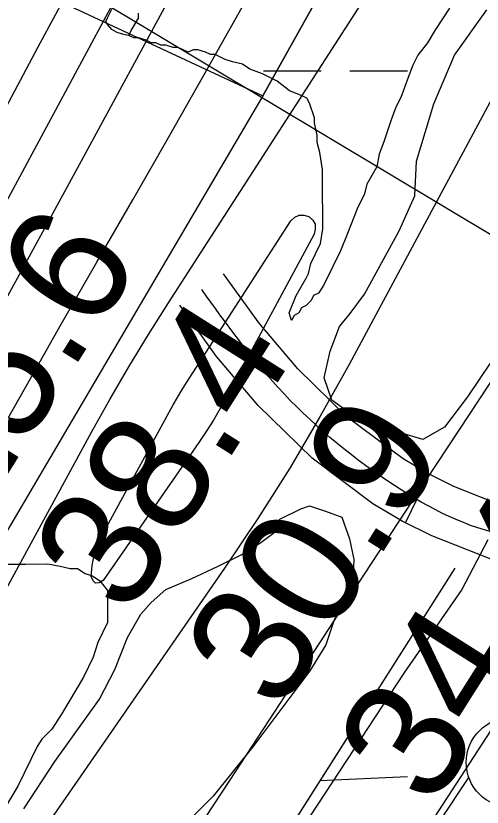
# Model space of a CAD drawing. Extents: x 3297735 to 3335592, y 670436 to 695807.
# Drawn here: x 3314387.2 to 3314646.7, y 681725.7 to 682166.2 of the extents above; entities that cross this region are included whole.
import ezdxf

# ---------------------------------------------------------------- set-up
doc = ezdxf.new("R2010")
doc.units = 0
for name, color, linetype in [('V-FLOD-BASE', 7, 'Continuous'), ('V-LEVE-TOET', 7, 'Continuous'), ('V-RIVR-RANG', 7, 'Continuous'), ('V-ROAD-CNTR', 7, 'Continuous'), ('V-RRAP-FSHR', 7, 'Continuous'), ('V-SITE-VEGE', 7, 'Continuous'), ('V-SURV-LINE', 7, 'Continuous'), ('V-TOPO-DPTH', 7, 'Continuous'), ('V-TOPO-MAJR', 7, 'Continuous'), ('V-TOPO-MINR', 7, 'Continuous'), ('V-TOPO-SHOR', 7, 'Continuous'), ('V-UTIL-LINE', 7, 'Continuous'), ('V-WETL-SWMP', 7, 'Continuous')]:
    doc.layers.add(name, color=color, linetype=linetype)

msp = doc.modelspace()

# ---------------------------------------------------------------- linework, layer by layer
at = {"layer": 'V-FLOD-BASE'}
msp.add_lwpolyline([(3314697.58, 681842.86), (3314654.16, 681772.37), (3314600.31, 681689.72), (3314571.47, 681645.07), (3314520.69, 681568.68), (3314476.06, 681501.29), (3314410.27, 681403.35), (3314307.55, 681248.99), (3314256.41, 681169.48), (3314209.85, 681100.14), (3314162.13, 681030.4), (3314050.98, 680859.61)], dxfattribs=at)
at = {"layer": 'V-LEVE-TOET'}
for points in [[(3313919.23, 682403.61), (3314524.63, 682121.69), (3314571.29, 682205.2), (3314524.63, 682121.69), (3314351.92, 681828.1)], [(3314649.86, 681874.55), (3314635.43, 681846.81), (3314603.1, 681800.18), (3314539.25, 681703.03), (3314489.6, 681630.15), (3314445.4, 681558.88), (3314403.06, 681497.75), (3314341.13, 681404.51), (3314287.26, 681324.98), (3314244.54, 681262.29), (3314191.09, 681179.25), (3314134.94, 681093.46), (3314089.94, 681024.13), (3314040.68, 680951.65), (3313992.21, 680879.17)]]:
    msp.add_lwpolyline(points, dxfattribs=at)
at = {"layer": 'V-RIVR-RANG'}
msp.add_line((3314785.03, 681964.22), (3313755.85, 682581.31), dxfattribs=at)
at = {"layer": 'V-ROAD-CNTR'}
msp.add_line((3314604.04, 681884.04), (3314617.26, 681910.97), dxfattribs=at)
for points in [[(3314714.46, 681881.69), (3314704.44, 681884.59), (3314681, 681887.74), (3314670.89, 681889.35), (3314661.7, 681891.92), (3314631, 681904.22), (3314616.53, 681911.33), (3314602.67, 681919.57), (3314571.68, 681942.76), (3314544.08, 681969.65), (3314522.61, 681995.07), (3314502.87, 682022.56)], [(3314700.34, 681854.54), (3314698.23, 681855.15), (3314676.64, 681858.06), (3314664.47, 681859.99), (3314652.05, 681863.47), (3314618.79, 681876.8), (3314602.23, 681884.93), (3314585.97, 681894.59), (3314552.14, 681919.91), (3314522.1, 681949.18), (3314498.93, 681976.61), (3314478.5, 682005.06)]]:
    msp.add_lwpolyline(points, dxfattribs=at)
for points in [[(3315498.43, 682865.39), (3314901.76, 681854.36), (3314773.19, 681638.15), (3314602.7, 681364.43), (3314477.51, 681178.93), (3314300.96, 680916.57)], [(3314821.96, 681713.44), (3314803.27, 681730.96), (3314786.46, 681757), (3314777.7, 681772.31), (3314764.49, 681801.16), (3314742.22, 681844.83), (3314715.91, 681865.65), (3314656.87, 681877.7), (3314594.32, 681907.08), (3314533.09, 681959.42), (3314490.68, 682013.81)]]:
    msp.add_spline(points, degree=3, dxfattribs=at)
at = {"layer": 'V-RRAP-FSHR'}
msp.add_line((3314556.47, 681740.53), (3314605.25, 681742.74), dxfattribs=at)
msp.add_lwpolyline([(3314574.17, 681768.41), (3314466.02, 681598.09), (3314236.02, 681253.14)], dxfattribs=at)
at = {"layer": 'V-SITE-VEGE'}
for points in [[(3314628.48, 682170.43), (3314620.35, 682158), (3314616.29, 682151.1), (3314610.85, 682144.19), (3314608.15, 682138.67), (3314605.46, 682131.78), (3314601.43, 682120.76), (3314598.73, 682115.24), (3314596.05, 682108.36), (3314592.03, 682095.96), (3314589.34, 682089.08), (3314588.02, 682082.2), (3314582.61, 682072.54), (3314581.29, 682067.03), (3314577.23, 682058.76), (3314571.86, 682044.98), (3314567.82, 682035.33), (3314558.37, 682016.03), (3314555.66, 682011.88), (3314552.92, 682010.49), (3314551.57, 682007.73), (3314548.85, 682004.96), (3314546.11, 682003.56), (3314544.76, 682000.81), (3314542.03, 681999.41), (3314540.68, 681996.65), (3314539.27, 682000.76), (3314543.31, 682010.41), (3314548.72, 682020.06), (3314550.07, 682022.82), (3314551.39, 682028.33), (3314556.8, 682039.36), (3314558.1, 682047.61), (3314557.87, 682075.08), (3314557.82, 682080.57), (3314556.37, 682090.17), (3314554.95, 682095.65), (3314554.92, 682099.77), (3314553.48, 682106.62), (3314553.46, 682109.37), (3314550.65, 682117.59), (3314549.25, 682120.32), (3314546.49, 682121.67), (3314539.6, 682124.36), (3314532.69, 682129.8), (3314524.42, 682133.85), (3314517.53, 682136.54), (3314513.38, 682139.25), (3314507.88, 682140.58), (3314503.75, 682141.91), (3314498.23, 682144.62), (3314495.48, 682144.59), (3314492.73, 682145.94), (3314488.6, 682147.28), (3314485.85, 682147.26), (3314483.11, 682145.86), (3314477.6, 682148.56), (3314474.85, 682148.54), (3314470.72, 682149.88), (3314467.97, 682149.85), (3314465.22, 682151.21), (3314462.47, 682151.18), (3314459.71, 682152.53), (3314455.58, 682153.87), (3314452.83, 682153.85), (3314450.08, 682155.2), (3314451.42, 682157.96), (3314455.49, 682164.86), (3314455.46, 682167.6)], [(3314376.24, 681860.85), (3314392.72, 681860.99), (3314405.08, 681861.09), (3314411.96, 681859.77), (3314417.46, 681858.45), (3314421.58, 681858.48), (3314425.73, 681855.77), (3314429.86, 681854.43), (3314434, 681851.72), (3314438.17, 681846.26), (3314438.32, 681828.41), (3314432.92, 681817.38), (3314430.24, 681809.11), (3314424.83, 681798.08), (3314412.65, 681777.38), (3314407.23, 681769.09), (3314401.78, 681763.55), (3314399.07, 681759.41), (3314388.27, 681737.35), (3314380.14, 681723.55)]]:
    msp.add_lwpolyline(points, dxfattribs=at)
at = {"layer": 'V-SURV-LINE'}
msp.add_lwpolyline([(3313439.02, 679934.67), (3314639.27, 681742.2)], dxfattribs=at)
msp.add_circle((3314662.83, 681750.56), 25, dxfattribs=at)
at = {"layer": 'V-TOPO-DPTH'}
msp.add_lwpolyline([(3313929.05, 681305.78), (3314326.46, 682013.05), (3314333.81, 682026.23), (3314341.1, 682039.44), (3314348.3, 682052.69), (3314355.45, 682065.97), (3314399.75, 682148.96), (3314429.14, 682203.69), (3314458.71, 682258.33), (3314488.54, 682312.81), (3314518.55, 682367.21), (3314726.91, 682742.71), (3314743.13, 682770.98), (3314759.89, 682798.92), (3314777.44, 682826.36), (3314795.53, 682853.47), (3315065.64, 683245.92)], dxfattribs=at)
at = {"layer": 'V-TOPO-MAJR'}
msp.add_lwpolyline([(3314254.05, 681714.75), (3314306.75, 681808.06), (3314373.02, 681924.99), (3314392.75, 681959.73), (3314412.54, 681994.45), (3314432.39, 682029.12), (3314452.29, 682063.77), (3314472.15, 682098.44), (3314491.91, 682133.17), (3314511.52, 682167.98), (3314531.03, 682202.85), (3314800.84, 682687.62), (3314818.92, 682719.7), (3314837.23, 682751.66), (3314855.86, 682783.42), (3314874.72, 682815.05), (3314911.37, 682875.78)], dxfattribs=at)
at = {"layer": 'V-TOPO-MINR'}
for points in [[(3313929.05, 681305.78), (3314326.46, 682013.05), (3314333.81, 682026.23), (3314341.1, 682039.44), (3314348.3, 682052.69), (3314355.45, 682065.97), (3314399.75, 682148.96), (3314429.14, 682203.69), (3314458.71, 682258.33), (3314488.54, 682312.81), (3314518.55, 682367.21), (3314726.91, 682742.71), (3314743.13, 682770.98), (3314759.89, 682798.92), (3314777.44, 682826.36), (3314795.53, 682853.47), (3315065.64, 683245.92)], [(3314193.9, 681723.96), (3314335.47, 681978.11), (3314348.8, 682002.15), (3314362.05, 682026.24), (3314375.19, 682050.38), (3314388.26, 682074.56), (3314486.56, 682257.35), (3314534.58, 682346.05), (3314582.92, 682434.58), (3314631.75, 682522.84), (3314680.9, 682610.92), (3314759.89, 682751.56), (3314770.01, 682769.06), (3314780.41, 682786.38), (3314791.23, 682803.44), (3314802.34, 682820.32), (3314918.01, 682991.45)], [(3313966.15, 681258.85), (3314227.33, 681728.89), (3314253.53, 681776.1), (3314279.7, 681823.32), (3314305.83, 681870.56), (3314331.94, 681917.82), (3314345.05, 681941.59), (3314364.53, 681977), (3314383.96, 682012.43), (3314403.32, 682047.91), (3314422.62, 682083.41), (3314679.52, 682557.26), (3314699.35, 682593.58), (3314719.34, 682629.82), (3314739.55, 682665.93), (3314759.9, 682701.96), (3314793.09, 682760.28), (3314797.03, 682767.04), (3314801.06, 682773.75), (3314805.23, 682780.38), (3314809.48, 682786.95), (3314848.57, 682846.01), (3314872.47, 682882.05), (3314896.43, 682918.05)], [(3313813.17, 680720.04), (3314074.24, 681095.29), (3314084.76, 681110.49), (3314095.23, 681125.72), (3314105.64, 681141.01), (3314115.99, 681156.33), (3314324.09, 681465.83), (3314369.95, 681534.31), (3314415.62, 681602.91), (3314461.03, 681671.7), (3314506.25, 681740.6), (3314559.12, 681821.49), (3314577.79, 681850.02), (3314596.49, 681878.54), (3314615.21, 681907.05), (3314633.96, 681935.53), (3315034.3, 682543.15)], [(3314263.64, 681629.9), (3314429.4, 681934.36), (3314439.62, 681952.65), (3314450.11, 681970.79), (3314461, 681988.69), (3314472.15, 682006.43), (3314732.38, 682410.35), (3314742.12, 682419.4), (3314752.75, 682424.85), (3314764.68, 682424.91), (3314777.5, 682421.37), (3314786.94, 682412.14), (3314792.79, 682401.89), (3314793.26, 682390.1), (3314790.16, 682377.27), (3314572.7, 681972), (3314556.48, 681942.97), (3314539.63, 681914.34), (3314521.81, 681886.29), (3314503.35, 681858.63), (3314265.45, 681514.97)], [(3314431.64, 681850.4), (3314430.2, 681851.71), (3314429.09, 681854.03), (3314429.71, 681860.17), (3314430.88, 681866.15), (3314432.89, 681871.91), (3314435.44, 681877.52), (3314472.51, 681945.59), (3314474.79, 681949.68), (3314477.14, 681953.74), (3314479.57, 681957.74), (3314482.07, 681961.71), (3314540.26, 682052.03), (3314542.43, 682054.05), (3314544.81, 682055.27), (3314547.48, 682055.29), (3314550.35, 682054.49), (3314552.46, 682052.43), (3314553.76, 682050.14), (3314553.87, 682047.5), (3314553.18, 682044.64), (3314504.55, 681954.01), (3314500.92, 681947.52), (3314497.15, 681941.12), (3314493.17, 681934.85), (3314489.04, 681928.66), (3314435.84, 681851.81), (3314433.58, 681850.6), (3314431.64, 681850.4)]]:
    msp.add_lwpolyline(points, dxfattribs=at)
at = {"layer": 'V-TOPO-SHOR'}
for points in [[(3314715.58, 682080.52), (3314699.54, 682050.05), (3314683.47, 682022.24), (3314670.38, 682000.9), (3314658.02, 681982.98), (3314638.55, 681954.01), (3314625.8, 681937.22), (3314613.73, 681930.29), (3314601.19, 681933.98), (3314588.26, 681938.04), (3314573.8, 681944.36), (3314563.12, 681952.23), (3314558.85, 681964.71), (3314562.13, 681979.52), (3314567.33, 681993.21), (3314573.33, 682000.47), (3314581.2, 682011.15), (3314600.62, 682046.57), (3314609.18, 682065.98), (3314610.15, 682085.32), (3314619.74, 682117.24), (3314631.26, 682144.26), (3314649.25, 682169.43)], [(3314534.11, 681886.03), (3314545.81, 681891.81), (3314550.73, 681893.37), (3314559.47, 681890.41), (3314568.6, 681887.07), (3314572.87, 681874.98), (3314575.24, 681863.63), (3314574.93, 681855.66), (3314572.73, 681846.54), (3314568.99, 681840.45), (3314564.15, 681829.41), (3314559.72, 681816.11), (3314550.74, 681801.62), (3314519.62, 681760.04), (3314497.11, 681731.8), (3314485.08, 681719.94)], [(3314391.78, 681724.84), (3314409, 681751.15), (3314433.73, 681785.85), (3314442.31, 681802.23), (3314449.36, 681820.11), (3314456.83, 681833.06), (3314462.47, 681839.55), (3314470.75, 681846.82), (3314485.1, 681853.01), (3314499.45, 681859.58), (3314512.67, 681866.13), (3314523.6, 681873.05), (3314530.76, 681878.42), (3314532.25, 681882.22), (3314534.11, 681886.03)]]:
    msp.add_lwpolyline(points, dxfattribs=at)
at = {"layer": 'V-UTIL-LINE'}
msp.add_lwpolyline([(3314631.51, 681858.72), (3314466.02, 681598.09), (3314236.02, 681253.14)], dxfattribs=at)
at = {"layer": 'V-WETL-SWMP'}
for p, q in [((3314525.1, 682135.55), (3314557.09, 682135.55)), ((3314573.09, 682135.55), (3314605.09, 682135.55))]:
    msp.add_line(p, q, dxfattribs=at)
for points in [[(3314616.29, 682151.1), (3314610.85, 682144.19), (3314608.15, 682138.67), (3314605.46, 682131.78), (3314601.43, 682120.76), (3314598.73, 682115.25), (3314596.04, 682108.36), (3314592.03, 682095.96), (3314589.34, 682089.07), (3314588.02, 682082.2), (3314582.61, 682072.54), (3314581.29, 682067.03), (3314577.23, 682058.76), (3314571.86, 682044.98), (3314567.82, 682035.33), (3314558.37, 682016.03), (3314555.66, 682011.88), (3314552.92, 682010.49), (3314551.57, 682007.73), (3314548.85, 682004.96), (3314546.11, 682003.56), (3314544.76, 682000.8), (3314542.03, 681999.41), (3314540.68, 681996.65), (3314539.27, 682000.76), (3314543.31, 682010.41), (3314548.72, 682020.06), (3314550.07, 682022.82), (3314551.4, 682028.33), (3314556.8, 682039.36), (3314558.1, 682047.61), (3314557.87, 682075.08), (3314557.82, 682080.57), (3314556.37, 682090.17), (3314554.95, 682095.65), (3314554.92, 682099.77), (3314553.48, 682106.63), (3314553.46, 682109.37), (3314550.65, 682117.59), (3314549.25, 682120.32), (3314546.49, 682121.67), (3314539.6, 682124.36), (3314532.69, 682129.8), (3314524.42, 682133.85), (3314517.53, 682136.54), (3314513.38, 682139.25), (3314507.88, 682140.58), (3314503.75, 682141.92), (3314498.23, 682144.61), (3314495.48, 682144.59), (3314492.73, 682145.94), (3314488.6, 682147.28), (3314485.85, 682147.26), (3314483.11, 682145.86), (3314477.6, 682148.56), (3314474.85, 682148.54), (3314470.72, 682149.88), (3314467.97, 682149.85), (3314465.21, 682151.2), (3314462.47, 682151.18), (3314459.71, 682152.53), (3314455.58, 682153.87), (3314452.83, 682153.85), (3314450.45, 682155.01), (3314446.6, 682155.91), (3314443.68, 682156.89), (3314440.6, 682158.51), (3314438.16, 682161.27), (3314437.35, 682163.05), (3314438.3, 682164.97), (3314440.9, 682170.28)], [(3314628.48, 682170.43), (3314620.35, 682158), (3314616.29, 682151.1)]]:
    msp.add_lwpolyline(points, dxfattribs=at)

# ---------------------------------------------------------------- texts
at = {"layer": 'V-RIVR-RANG'}
for s, rotation, p in [('25.6', 57.9296, (3314364.7, 681882.2)), ('38.4', 57.6483, (3314449.71, 681830.63)), ('30.9', 57.6483, (3314534.17, 681777.1)), ('34.4', 57.6483, (3314618.92, 681724.02))]:
    msp.add_text(s, height=67, rotation=rotation, dxfattribs=at).set_placement(p)

doc.saveas('drawing.dxf')
